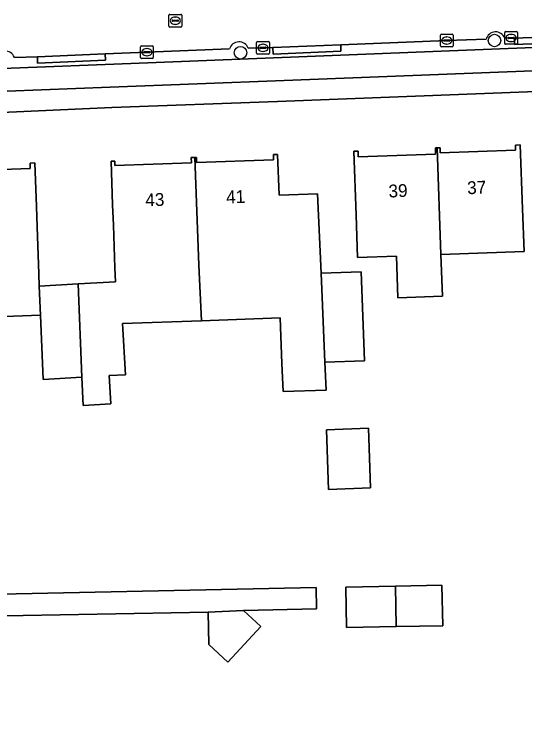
# Model space of a CAD drawing. Extents: x 157320 to 158835, y 386650 to 388491.
# Drawn here: x 158044.9 to 158084.7, y 387764.5 to 387820.6 of the extents above; entities that cross this region are included whole.
import ezdxf

# ---------------------------------------------------------------- set-up
doc = ezdxf.new("R2010")
doc.units = 0
for name, color, linetype in [('IMGEO_Berm_open', 7, 'Continuous'), ('IMGEO_Boom', 7, 'Continuous'), ('IMGEO_Erf', 7, 'Continuous'), ('IMGEO_Fietspad_open', 7, 'Continuous'), ('IMGEO_Kolk', 7, 'Continuous'), ('IMGEO_Pand', 7, 'Continuous'), ('IMGEO_Pand_nummerreeks', 7, 'Continuous'), ('IMGEO_Rijbaan_lokaal_open', 7, 'Continuous'), ('IMGEO_Rioolput', 7, 'Continuous'), ('IMGEO_Voetpad_open', 7, 'Continuous')]:
    doc.layers.add(name, color=color, linetype=linetype)

msp = doc.modelspace()

# ---------------------------------------------------------------- linework, layer by layer
at = {"layer": 'IMGEO_Berm_open'}
for points in [[(158006.675, 387814.461), (158017.098, 387815.02), (158025.822, 387815.511), (158033.665, 387815.894), (158043.299, 387816.302), (158055.331, 387816.789), (158090.007, 387818.154), (158100.257, 387818.545), (158119.08, 387819.279)], [(158100.382, 387819.391), (158099.27, 387819.342), (158089.976, 387818.954), (158089.994, 387818.455), (158083.948, 387818.225), (158083.93, 387818.717), (158083.679, 387818.729), (158083.186, 387818.698)], [(158081.722, 387818.626), (158078.657, 387818.526), (158070.376, 387818.182), (158070.386, 387817.681), (158065.106, 387817.468), (158065.078, 387817.978)], [(158065.078, 387817.978), (158064.308, 387817.951), (158063.161, 387817.916)], [(158061.696, 387817.87), (158055.245, 387817.616), (158051.986, 387817.484), (158052.003, 387816.979), (158046.715, 387816.756), (158046.692, 387817.26), (158044.898, 387817.21)]]:
    msp.add_lwpolyline(points, dxfattribs=at)
for points in [[(158089.976, 387818.954), (158083.93, 387818.717), (158083.948, 387818.225), (158089.994, 387818.455)], [(158070.376, 387818.182), (158065.078, 387817.978), (158065.106, 387817.468), (158070.386, 387817.681)], [(158051.986, 387817.484), (158046.692, 387817.26), (158046.715, 387816.756), (158052.003, 387816.979)]]:
    msp.add_lwpolyline(points, close=True, dxfattribs=at)
for centre, radius, start, end in [((158082.466, 387818.424), 0.771, 20.7989, 164.8322), ((158062.436, 387817.646), 0.773, 20.4351, 163.1618), ((158044.177, 387816.928), 0.774, 21.3424, 164.9741)]:
    msp.add_arc(centre, radius, start, end, dxfattribs=at)
at = {"layer": 'IMGEO_Boom'}
for centre in [(158082.376, 387818.526), (158062.554, 387817.569)]:
    msp.add_circle(centre, 0.489, dxfattribs=at)
at = {"layer": 'IMGEO_Erf'}
for points in [[(158115.415, 387815.727), (158103.704, 387815.261), (158085.627, 387814.555), (158065.444, 387813.761), (158052.508, 387813.285), (158045.053, 387812.966), (158032.91, 387812.431)], [(158040.257, 387808.316), (158046.136, 387808.529), (158046.121, 387808.954), (158046.494, 387808.967), (158046.617, 387805.565), (158046.674, 387803.971), (158046.807, 387800.29), (158046.842, 387799.344), (158049.884, 387799.517), (158052.784, 387799.682), (158052.745, 387800.779), (158052.626, 387804.1), (158052.569, 387805.696), (158052.448, 387809.096), (158052.739, 387809.107), (158052.751, 387808.766), (158058.714, 387808.979), (158058.699, 387809.377), (158058.992, 387809.388), (158059.11, 387809.392), (158059.124, 387808.995), (158065.14, 387809.21), (158065.126, 387809.62), (158065.45, 387809.631), (158065.564, 387806.433), (158068.562, 387806.54), (158068.84, 387800.346), (158071.972, 387800.458), (158072.22, 387793.514), (158069.139, 387793.404), (158069.233, 387791.226), (158065.877, 387791.107), (158065.776, 387793.284), (158065.649, 387796.857), (158059.5, 387796.637), (158053.347, 387796.417), (158053.574, 387792.419), (158052.312, 387792.347), (158052.437, 387790.137), (158050.257, 387790.013), (158050.171, 387792.226), (158047.159, 387792.055), (158046.941, 387797.065), (158043.392, 387796.936)], [(158032.712, 387775.05), (158068.452, 387775.788), (158068.486, 387774.123), (158062.786, 387774.003), (158064.138, 387772.756), (158061.564, 387769.967), (158060.079, 387771.337), (158060.033, 387773.884), (158034.016, 387773.417)]]:
    msp.add_lwpolyline(points, dxfattribs=at)
for points in [[(158078.202, 387801.814), (158078.322, 387798.545), (158074.843, 387798.418), (158074.724, 387801.687), (158071.692, 387801.577), (158071.572, 387804.879), (158071.39, 387809.875), (158071.731, 387809.887), (158071.748, 387809.439), (158077.78, 387809.659), (158077.763, 387810.13), (158077.895, 387810.135), (158078.133, 387810.144), (158078.148, 387809.743), (158084.025, 387809.956), (158084.011, 387810.356), (158084.391, 387810.37), (158084.572, 387805.374), (158084.693, 387802.05)], [(158072.699, 387783.573), (158069.431, 387783.457), (158069.265, 387788.12), (158072.533, 387788.237)], [(158078.336, 387772.817), (158074.71, 387772.743), (158070.839, 387772.663), (158070.774, 387775.836), (158074.648, 387775.916), (158078.27, 387775.991)]]:
    msp.add_lwpolyline(points, close=True, dxfattribs=at)
at = {"layer": 'IMGEO_Fietspad_open'}
for points in [[(158130.843, 387817.762), (158138.833, 387817.806), (158138.778, 387819.598), (158135.899, 387819.597), (158129.05, 387819.564), (158126.569, 387819.519), (158124.089, 387819.471), (158119.08, 387819.279), (158100.257, 387818.545), (158090.007, 387818.154), (158055.331, 387816.789), (158043.299, 387816.302), (158033.665, 387815.894), (158025.822, 387815.511), (158017.098, 387815.02), (158006.675, 387814.461)], [(158004.247, 387812.533), (158013.363, 387813.005), (158019.295, 387813.341), (158027.364, 387813.748), (158033.371, 387814.077), (158044.342, 387814.563), (158052.385, 387814.886), (158065.961, 387815.395), (158085.379, 387816.16)]]:
    msp.add_lwpolyline(points, dxfattribs=at)
at = {"layer": 'IMGEO_Kolk'}
for p, q in [((158083.177, 387818.301), (158083.177, 387819.153)), ((158083.252, 387819.227), (158084.104, 387819.227)), ((158084.178, 387819.153), (158084.178, 387818.301)), ((158078.156, 387818.099), (158078.156, 387818.951)), ((158078.231, 387819.025), (158079.083, 387819.025)), ((158078.458, 387818.568), (158078.856, 387818.568)), ((158078.644, 387818.805), (158078.669, 387818.805)), ((158079.157, 387818.951), (158079.157, 387818.099)), ((158083.436, 387818.721), (158083.436, 387818.733)), ((158083.874, 387818.684), (158083.476, 387818.684)), ((158083.479, 387818.77), (158083.877, 387818.77)), ((158083.665, 387819.007), (158083.69, 387819.007)), ((158083.92, 387818.733), (158083.92, 387818.721)), ((158054.745, 387817.189), (158054.745, 387818.041)), ((158054.82, 387818.115), (158055.672, 387818.115)), ((158055.746, 387818.041), (158055.746, 387817.189)), ((158063.807, 387817.524), (158063.807, 387818.376)), ((158063.882, 387818.45), (158064.734, 387818.45)), ((158064.109, 387817.993), (158064.507, 387817.993)), ((158064.295, 387818.23), (158064.32, 387818.23)), ((158064.808, 387818.376), (158064.808, 387817.524)), ((158079.083, 387818.025), (158078.231, 387818.025)), ((158078.415, 387818.519), (158078.415, 387818.531)), ((158078.853, 387818.482), (158078.455, 387818.482)), ((158078.667, 387818.245), (158078.642, 387818.245)), ((158078.899, 387818.531), (158078.899, 387818.519)), ((158084.104, 387818.227), (158083.252, 387818.227)), ((158083.688, 387818.447), (158083.663, 387818.447)), ((158055.004, 387817.609), (158055.004, 387817.621)), ((158055.442, 387817.572), (158055.044, 387817.572)), ((158055.047, 387817.658), (158055.445, 387817.658)), ((158055.233, 387817.895), (158055.258, 387817.895)), ((158055.488, 387817.621), (158055.488, 387817.609)), ((158064.734, 387817.45), (158063.882, 387817.45)), ((158064.066, 387817.944), (158064.066, 387817.956)), ((158064.504, 387817.907), (158064.106, 387817.907)), ((158064.318, 387817.67), (158064.293, 387817.67)), ((158064.55, 387817.956), (158064.55, 387817.944)), ((158055.672, 387817.115), (158054.82, 387817.115)), ((158055.256, 387817.335), (158055.231, 387817.335))]:
    msp.add_line(p, q, dxfattribs=at)
for points in [[(158083.177, 387818.301), (158083.177, 387819.153)], [(158083.252, 387819.227), (158084.104, 387819.227)], [(158084.178, 387819.153), (158084.178, 387818.301)], [(158078.156, 387818.099), (158078.156, 387818.951)], [(158078.231, 387819.025), (158079.083, 387819.025)], [(158079.157, 387818.951), (158079.157, 387818.099)], [(158054.745, 387817.189), (158054.745, 387818.041)], [(158054.82, 387818.115), (158055.672, 387818.115)], [(158055.746, 387818.041), (158055.746, 387817.189)], [(158063.807, 387817.524), (158063.807, 387818.376)], [(158063.882, 387818.45), (158064.734, 387818.45)], [(158064.808, 387818.376), (158064.808, 387817.524)], [(158079.083, 387818.025), (158078.231, 387818.025)], [(158084.104, 387818.227), (158083.252, 387818.227)], [(158064.734, 387817.45), (158063.882, 387817.45)], [(158055.672, 387817.115), (158054.82, 387817.115)]]:
    msp.add_lwpolyline(points, dxfattribs=at)
for centre, radius, start, end in [((158083.254, 387819.151), 0.0765, 91.552, 178.448), ((158083.254, 387819.151), 0.0765, 91.552, 178.448), ((158084.102, 387819.151), 0.0765, 1.552, 88.448), ((158084.102, 387819.151), 0.0765, 1.552, 88.448), ((158078.233, 387818.949), 0.0765, 91.552, 178.448), ((158078.233, 387818.949), 0.0765, 91.552, 178.448), ((158078.455, 387818.528), 0.0403, 85.8775, 175.7526), ((158078.86, 387818.53), 0.0386, 1.7309, 96.639), ((158079.081, 387818.949), 0.0765, 1.552, 88.448), ((158079.081, 387818.949), 0.0765, 1.552, 88.448), ((158083.476, 387818.73), 0.0403, 85.8775, 175.7526), ((158083.473, 387818.72), 0.0366, 178.938, 274.7102), ((158083.877, 387818.727), 0.043, 264.8664, 352.4533), ((158083.881, 387818.732), 0.0386, 1.7309, 96.639), ((158054.822, 387818.039), 0.0765, 91.552, 178.448), ((158054.822, 387818.039), 0.0765, 91.552, 178.448), ((158055.67, 387818.039), 0.0765, 1.552, 88.448), ((158055.67, 387818.039), 0.0765, 1.552, 88.448), ((158063.884, 387818.374), 0.0765, 91.552, 178.448), ((158063.884, 387818.374), 0.0765, 91.552, 178.448), ((158064.106, 387817.953), 0.0403, 85.8775, 175.7526), ((158064.511, 387817.955), 0.0386, 1.7309, 96.639), ((158064.732, 387818.374), 0.0765, 1.552, 88.448), ((158064.732, 387818.374), 0.0765, 1.552, 88.448), ((158078.233, 387818.101), 0.0765, 181.552, 268.448), ((158078.233, 387818.101), 0.0765, 181.552, 268.448), ((158078.452, 387818.518), 0.0366, 178.938, 274.7102), ((158078.856, 387818.525), 0.043, 264.8664, 352.4533), ((158079.081, 387818.101), 0.0765, 271.552, 358.448), ((158079.081, 387818.101), 0.0765, 271.552, 358.448), ((158083.254, 387818.303), 0.0765, 181.552, 268.448), ((158083.254, 387818.303), 0.0765, 181.552, 268.448), ((158084.102, 387818.303), 0.0765, 271.552, 358.448), ((158084.102, 387818.303), 0.0765, 271.552, 358.448), ((158055.044, 387817.618), 0.0403, 85.8775, 175.7526), ((158055.041, 387817.608), 0.0366, 178.938, 274.7102), ((158055.445, 387817.615), 0.043, 264.8664, 352.4533), ((158055.449, 387817.62), 0.0386, 1.7309, 96.639), ((158063.884, 387817.526), 0.0765, 181.552, 268.448), ((158063.884, 387817.526), 0.0765, 181.552, 268.448), ((158064.103, 387817.943), 0.0366, 178.938, 274.7102), ((158064.507, 387817.95), 0.043, 264.8664, 352.4533), ((158064.732, 387817.526), 0.0765, 271.552, 358.448), ((158064.732, 387817.526), 0.0765, 271.552, 358.448), ((158054.822, 387817.191), 0.0765, 181.552, 268.448), ((158054.822, 387817.191), 0.0765, 181.552, 268.448), ((158055.67, 387817.191), 0.0765, 271.552, 358.448), ((158055.67, 387817.191), 0.0765, 271.552, 358.448)]:
    msp.add_arc(centre, radius, start, end, dxfattribs=at)
for centre, major_axis, ratio, start_param, end_param in [((158078.643, 387818.525), (-0.387, 0.002), 0.722429, 4.712389, 7.853982), ((158078.668, 387818.525), (-0.39, 0.002), 0.717154, 1.570796, 4.712389), ((158083.664, 387818.727), (-0.387, 0.002), 0.722429, 4.712389, 7.853982), ((158083.689, 387818.727), (-0.39, 0.002), 0.717154, 1.570796, 4.712389), ((158064.294, 387817.95), (-0.387, 0.002), 0.722429, 4.712389, 7.853982), ((158064.319, 387817.95), (-0.39, 0.002), 0.717154, 1.570796, 4.712389), ((158055.232, 387817.615), (-0.387, 0.002), 0.722429, 4.712389, 7.853982), ((158055.257, 387817.615), (-0.39, 0.002), 0.717154, 1.570796, 4.712389)]:
    msp.add_ellipse(centre, major_axis=major_axis, ratio=ratio, start_param=start_param, end_param=end_param, dxfattribs=at)
at = {"layer": 'IMGEO_Pand'}
for points in [[(158077.895, 387810.135), (158077.763, 387810.13), (158077.78, 387809.659), (158071.748, 387809.439), (158071.731, 387809.887), (158071.39, 387809.875), (158071.572, 387804.879), (158071.692, 387801.577), (158074.724, 387801.687), (158074.843, 387798.418), (158078.322, 387798.545), (158078.202, 387801.814)], [(158077.895, 387810.135), (158078.202, 387801.814), (158084.693, 387802.05), (158084.572, 387805.374), (158084.391, 387810.37), (158084.011, 387810.356), (158084.025, 387809.956), (158078.148, 387809.743), (158078.133, 387810.144)], [(158068.562, 387806.54), (158065.564, 387806.433), (158065.45, 387809.631), (158065.126, 387809.62), (158065.14, 387809.21), (158059.124, 387808.995), (158059.11, 387809.392), (158058.992, 387809.388), (158059.299, 387800.976), (158059.5, 387796.637), (158065.649, 387796.857), (158065.776, 387793.284), (158065.877, 387791.107), (158069.233, 387791.226), (158069.139, 387793.404), (158068.84, 387800.346)], [(158059.299, 387800.976), (158058.992, 387809.388), (158058.699, 387809.377), (158058.714, 387808.979), (158052.751, 387808.766), (158052.739, 387809.107), (158052.448, 387809.096), (158052.569, 387805.696), (158052.626, 387804.1), (158052.745, 387800.779), (158052.784, 387799.682), (158049.884, 387799.517), (158050.171, 387792.226), (158050.257, 387790.013), (158052.437, 387790.137), (158052.312, 387792.347), (158053.574, 387792.419), (158053.347, 387796.417), (158059.5, 387796.637)], [(158046.674, 387803.971), (158046.617, 387805.565), (158046.494, 387808.967), (158046.121, 387808.954), (158046.136, 387808.529), (158040.257, 387808.316), (158040.244, 387808.697), (158040.066, 387808.69), (158040.394, 387800.2), (158040.403, 387799.994), (158040.502, 387797.721), (158043.36, 387797.824), (158043.392, 387796.936), (158046.941, 387797.065), (158046.842, 387799.344), (158046.807, 387800.29)], [(158069.139, 387793.404), (158072.22, 387793.514), (158071.972, 387800.458), (158068.84, 387800.346)], [(158049.884, 387799.517), (158046.842, 387799.344), (158046.941, 387797.065), (158047.159, 387792.055), (158050.171, 387792.226)], [(158072.699, 387783.573), (158072.533, 387788.237), (158069.265, 387788.12), (158069.431, 387783.457)], [(158074.71, 387772.743), (158078.336, 387772.817), (158078.27, 387775.991), (158074.648, 387775.916)], [(158074.71, 387772.743), (158074.648, 387775.916), (158070.774, 387775.836), (158070.839, 387772.663)], [(158062.786, 387774.003), (158060.033, 387773.884), (158060.079, 387771.337), (158061.564, 387769.967), (158064.138, 387772.756)]]:
    msp.add_lwpolyline(points, close=True, dxfattribs=at)
at = {"layer": 'IMGEO_Rijbaan_lokaal_open'}
for points in [[(158083.186, 387818.698), (158083.679, 387818.729), (158083.93, 387818.717), (158089.976, 387818.954), (158099.27, 387819.342), (158100.382, 387819.391)], [(158063.161, 387817.916), (158064.308, 387817.951), (158065.078, 387817.978), (158070.376, 387818.182), (158078.657, 387818.526), (158081.722, 387818.626)], [(158044.898, 387817.21), (158046.692, 387817.26), (158051.986, 387817.484), (158055.245, 387817.616), (158061.696, 387817.87)]]:
    msp.add_lwpolyline(points, dxfattribs=at)
for centre, radius, start, end in [((158082.466, 387818.424), 0.771, 20.7989, 164.8322), ((158062.436, 387817.646), 0.773, 20.4351, 163.1618), ((158044.177, 387816.928), 0.774, 21.3424, 164.9741)]:
    msp.add_arc(centre, radius, start, end, dxfattribs=at)
at = {"layer": 'IMGEO_Rioolput'}
for p, q in [((158056.962, 387819.642), (158056.962, 387820.494)), ((158057.037, 387820.568), (158057.889, 387820.568)), ((158057.45, 387820.348), (158057.475, 387820.348)), ((158057.963, 387820.494), (158057.963, 387819.642)), ((158057.221, 387820.062), (158057.221, 387820.074)), ((158057.659, 387820.025), (158057.261, 387820.025)), ((158057.264, 387820.111), (158057.662, 387820.111)), ((158057.473, 387819.788), (158057.448, 387819.788)), ((158057.705, 387820.074), (158057.705, 387820.062)), ((158057.889, 387819.568), (158057.037, 387819.568))]:
    msp.add_line(p, q, dxfattribs=at)
for points in [[(158056.962, 387819.642), (158056.962, 387820.494)], [(158057.037, 387820.568), (158057.889, 387820.568)], [(158057.963, 387820.494), (158057.963, 387819.642)], [(158057.889, 387819.568), (158057.037, 387819.568)]]:
    msp.add_lwpolyline(points, dxfattribs=at)
for centre, radius, start, end in [((158057.039, 387820.492), 0.0765, 91.552, 178.448), ((158057.039, 387820.492), 0.0765, 91.552, 178.448), ((158057.887, 387820.492), 0.0765, 1.552, 88.448), ((158057.887, 387820.492), 0.0765, 1.552, 88.448), ((158057.261, 387820.071), 0.0403, 85.8775, 175.7526), ((158057.258, 387820.061), 0.0366, 178.938, 274.7102), ((158057.662, 387820.068), 0.043, 264.8664, 352.4533), ((158057.666, 387820.073), 0.0386, 1.7309, 96.639), ((158057.039, 387819.644), 0.0765, 181.552, 268.448), ((158057.039, 387819.644), 0.0765, 181.552, 268.448), ((158057.887, 387819.644), 0.0765, 271.552, 358.448), ((158057.887, 387819.644), 0.0765, 271.552, 358.448)]:
    msp.add_arc(centre, radius, start, end, dxfattribs=at)
for centre, major_axis, ratio, start_param, end_param in [((158057.449, 387820.068), (-0.387, 0.002), 0.722429, 4.712389, 7.853982), ((158057.474, 387820.068), (-0.39, 0.002), 0.717154, 1.570796, 4.712389)]:
    msp.add_ellipse(centre, major_axis=major_axis, ratio=ratio, start_param=start_param, end_param=end_param, dxfattribs=at)
at = {"layer": 'IMGEO_Voetpad_open'}
for points in [[(158117.08, 387817.41), (158109.358, 387817.104), (158103.633, 387816.875), (158085.379, 387816.16), (158065.961, 387815.395), (158052.385, 387814.886), (158044.342, 387814.563), (158033.371, 387814.077), (158027.364, 387813.748), (158019.295, 387813.341), (158013.363, 387813.005), (158004.247, 387812.533)], [(158001.539, 387810.766), (158004.135, 387810.907), (158014.013, 387811.437), (158019.006, 387811.707), (158027.544, 387812.18), (158032.91, 387812.431), (158045.053, 387812.966), (158052.508, 387813.285), (158065.444, 387813.761), (158085.627, 387814.555)]]:
    msp.add_lwpolyline(points, dxfattribs=at)
msp.add_lwpolyline([(158068.486, 387774.123), (158068.452, 387775.788), (158032.712, 387775.05), (158032.712, 387770.404), (158032.712, 387767.113), (158032.724, 387766.516), (158028.297, 387766.477), (158024.91, 387766.4), (158018.876, 387766.35), (158013.442, 387766.266), (158005.12, 387766.137), (158005.154, 387764.54), (158006.128, 387764.562), (158015.745, 387764.823), (158034.016, 387765.319), (158034.016, 387773.417), (158060.033, 387773.884), (158062.786, 387774.003)], close=True, dxfattribs=at)

# ---------------------------------------------------------------- texts
at = {"layer": 'IMGEO_Pand_nummerreeks'}
for s, rotation, p in [('37', 2.4114, (158080.268, 387806.515)), ('41', 2.0512, (158061.448, 387805.795)), ('39', 2.4114, (158074.129, 387806.257)), ('43', 2.0512, (158055.14, 387805.569))]:
    msp.add_text(s, height=1, rotation=rotation, dxfattribs=at).set_placement(p)

doc.saveas('drawing.dxf')
